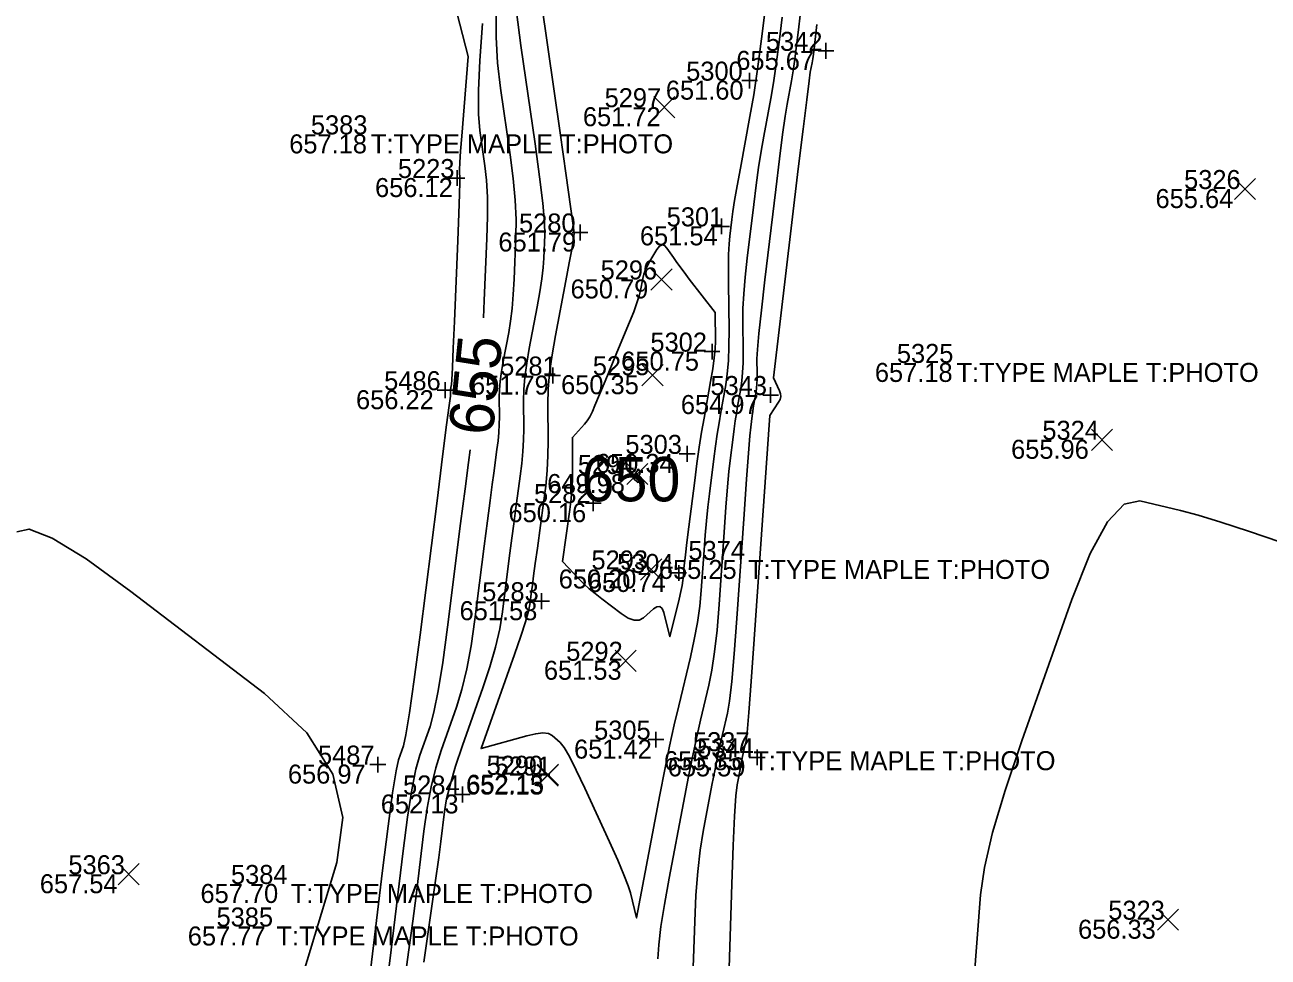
# Model space of a CAD drawing. Extents: x 2129350 to 2137777, y 657588 to 659885.
# Drawn here: x 2132733.5 to 2132812, y 658109.7 to 658168.5 of the extents above; entities that cross this region are included whole.
import ezdxf

# ---------------------------------------------------------------- set-up
doc = ezdxf.new("R2010")
doc.units = 0
for name, color, linetype in [('DT_X_Contour_Major', 7, 'Continuous'), ('DT_X_Contour_Minor', 7, 'Continuous'), ('SV_X_Random_Point', 7, 'Continuous'), ('SV_X_Shot_Marker', 7, 'Continuous'), ('SV_X_Text_Comment', 7, 'Continuous'), ('SV_X_Text_Elevation', 7, 'Continuous'), ('SV_X_Text_Name', 7, 'Continuous')]:
    doc.layers.add(name, color=color, linetype=linetype)

msp = doc.modelspace()

# ---------------------------------------------------------------- linework, layer by layer
at = {"layer": 'DT_X_Contour_Major'}
for points in [[(2132762.392, 658168.63), (2132762.23, 658166.292), (2132762.149, 658164.384), (2132762.149, 658162.907), (2132762.229, 658161.86), (2132762.549, 658159.641), (2132762.647, 658158.73), (2132762.699, 658157.661), (2132762.706, 658156.433), (2132762.668, 658155.047), (2132762.506, 658151.141), (2132762.454, 658150.038)], [(2132777.896, 658107.015), (2132778.138, 658114.28), (2132778.227, 658116.714), (2132778.313, 658118.569), (2132778.395, 658119.845), (2132778.474, 658120.541), (2132778.68, 658121.623), (2132778.753, 658122.002), (2132778.818, 658122.327), (2132778.875, 658122.597), (2132778.924, 658122.812), (2132779.045, 658123.314), (2132779.111, 658123.857), (2132779.219, 658125.111), (2132779.367, 658127.074), (2132779.557, 658129.747), (2132780.539, 658143.878), (2132781.089, 658144.707), (2132781.181, 658144.885), (2132781.223, 658145.062), (2132781.214, 658145.239), (2132781.155, 658145.416), (2132780.761, 658146.243), (2132782.335, 658159.443), (2132782.636, 658161.946), (2132782.862, 658163.798), (2132783.015, 658164.998), (2132783.093, 658165.547), (2132783.204, 658166.142), (2132783.246, 658166.39), (2132783.29, 658166.687), (2132783.336, 658167.034), (2132783.384, 658167.43), (2132783.514, 658168.553)], [(2132761.606, 658141.695), (2132761.502, 658140.89), (2132761.292, 658139.239), (2132761.014, 658137.051), (2132760.183, 658130.502), (2132759.88, 658128.268), (2132759.595, 658126.478), (2132759.328, 658125.132), (2132759.078, 658124.229), (2132758.437, 658122.414), (2132758.191, 658121.526), (2132757.934, 658120.224), (2132757.666, 658118.506), (2132757.386, 658116.373), (2132756.627, 658110.133), (2132756.351, 658107.904)], [(2132771.972, 658139.847), (2132771.923, 658139.901), (2132771.9, 658139.952), (2132771.901, 658140), (2132771.928, 658140.044), (2132772.033, 658140.159), (2132772.07, 658140.202), (2132772.101, 658140.245), (2132772.127, 658140.287), (2132772.147, 658140.329), (2132772.193, 658140.442), (2132772.211, 658140.474), (2132772.229, 658140.484), (2132772.248, 658140.474), (2132772.267, 658140.443), (2132772.32, 658140.331), (2132772.335, 658140.29), (2132772.341, 658140.25), (2132772.337, 658140.211), (2132772.325, 658140.173), (2132772.28, 658140.074), (2132772.265, 658140.034), (2132772.256, 658139.987), (2132772.25, 658139.935), (2132772.25, 658139.876), (2132772.255, 658139.711), (2132772.249, 658139.664), (2132772.227, 658139.646), (2132772.189, 658139.657), (2132772.136, 658139.698), (2132771.972, 658139.847)]]:
    msp.add_lwpolyline(points, dxfattribs=at)
at = {"layer": 'DT_X_Contour_Minor'}
for points in [[(2132755.06, 658106.715), (2132756.085, 658115.131), (2132756.436, 658117.934), (2132756.72, 658120.033), (2132756.938, 658121.426), (2132757.09, 658122.113), (2132757.406, 658123.007), (2132757.56, 658123.697), (2132757.785, 658125.096), (2132758.081, 658127.205), (2132758.448, 658130.023), (2132759.521, 658138.485), (2132759.875, 658141.269), (2132760.129, 658143.273), (2132760.285, 658144.498), (2132760.342, 658144.944), (2132760.363, 658145.094), (2132760.369, 658145.149), (2132760.374, 658145.201), (2132760.377, 658145.251), (2132760.377, 658145.298), (2132760.376, 658145.42), (2132760.378, 658145.469), (2132760.382, 658145.523), (2132760.39, 658145.582), (2132760.401, 658145.647), (2132760.436, 658145.828), (2132760.457, 658146.127), (2132760.495, 658146.89), (2132760.55, 658148.116), (2132760.621, 658149.806), (2132760.834, 658154.93), (2132760.902, 658156.622), (2132760.947, 658157.855), (2132760.969, 658158.63), (2132760.968, 658158.946), (2132760.935, 658159.176), (2132760.935, 658159.387), (2132760.959, 658159.846), (2132761.008, 658160.553), (2132761.081, 658161.508), (2132761.479, 658166.545), (2132758.858, 658176.777)], [(2132775.641, 658107.271), (2132775.796, 658111.917), (2132775.873, 658113.578), (2132775.988, 658115.078), (2132776.139, 658116.416), (2132776.328, 658117.592), (2132776.883, 658120.514), (2132777.08, 658121.536), (2132777.256, 658122.411), (2132777.41, 658123.139), (2132777.543, 658123.721), (2132777.869, 658125.075), (2132777.998, 658125.829), (2132778.139, 658127.075), (2132778.293, 658128.813), (2132778.458, 658131.043), (2132778.917, 658137.645), (2132779.072, 658139.845), (2132779.193, 658141.493), (2132779.278, 658142.589), (2132779.33, 658143.134), (2132779.42, 658143.85), (2132779.455, 658144.111), (2132779.49, 658144.358), (2132779.527, 658144.59), (2132779.564, 658144.808), (2132779.664, 658145.369), (2132779.697, 658145.598), (2132779.719, 658145.863), (2132779.731, 658146.164), (2132779.732, 658146.502), (2132779.722, 658147.452), (2132779.751, 658148.031), (2132779.844, 658149.056), (2132780.002, 658150.525), (2132780.224, 658152.44), (2132780.905, 658158.14), (2132781.141, 658160.08), (2132781.339, 658161.625), (2132781.499, 658162.774), (2132781.621, 658163.528), (2132781.897, 658165.013), (2132782.003, 658165.631), (2132782.113, 658166.373), (2132782.228, 658167.239), (2132782.347, 658168.227), (2132782.672, 658171.029)], [(2132766.109, 658169.911), (2132767.292, 658161.728), (2132767.679, 658159.031), (2132767.955, 658157.078), (2132768.119, 658155.867), (2132768.171, 658155.4), (2132768.16, 658155.146), (2132768.126, 658154.901), (2132768.03, 658154.357), (2132767.874, 658153.515), (2132767.658, 658152.373), (2132766.998, 658148.93), (2132766.782, 658147.691), (2132766.63, 658146.555), (2132766.542, 658145.523), (2132766.517, 658144.593), (2132766.535, 658142.254), (2132766.523, 658141.352), (2132766.472, 658140.402), (2132766.382, 658139.404), (2132766.254, 658138.357), (2132765.862, 658135.5), (2132765.728, 658134.525), (2132765.622, 658133.741), (2132765.542, 658133.149), (2132765.49, 658132.749), (2132765.387, 658131.938), (2132765.297, 658131.513), (2132765.104, 658130.845), (2132764.808, 658129.934), (2132764.409, 658128.781), (2132762.308, 658122.834), (2132765.187, 658123.641), (2132765.751, 658123.772), (2132766.207, 658123.818), (2132766.557, 658123.778), (2132766.799, 658123.654), (2132767.303, 658123.209), (2132767.542, 658122.904), (2132767.879, 658122.323), (2132768.315, 658121.465), (2132768.85, 658120.331), (2132770.408, 658116.938), (2132770.929, 658115.782), (2132771.325, 658114.861), (2132771.595, 658114.172), (2132771.74, 658113.718), (2132772.121, 658112.142), (2132773.596, 658119.913), (2132773.907, 658121.514), (2132774.208, 658122.985), (2132774.499, 658124.326), (2132774.78, 658125.538), (2132775.518, 658128.597), (2132775.768, 658129.721), (2132775.966, 658130.797), (2132776.111, 658131.826), (2132776.204, 658132.808), (2132776.381, 658135.364), (2132776.453, 658136.305), (2132776.534, 658137.214), (2132776.624, 658138.089), (2132776.724, 658138.931), (2132777.002, 658141.131), (2132777.108, 658141.934), (2132777.217, 658142.692), (2132777.329, 658143.405), (2132777.443, 658144.074), (2132777.752, 658145.798), (2132777.852, 658146.5), (2132777.92, 658147.315), (2132777.956, 658148.242), (2132777.961, 658149.28), (2132777.929, 658152.199), (2132777.925, 658153.207), (2132777.936, 658154.041), (2132777.961, 658154.7), (2132778.001, 658155.185), (2132778.128, 658156.247), (2132778.198, 658156.749), (2132778.313, 658157.457), (2132778.473, 658158.371), (2132778.677, 658159.492), (2132779.283, 658162.755), (2132779.516, 658164.114), (2132779.758, 658165.745), (2132780.011, 658167.648), (2132780.273, 658169.822)], [(2132763.247, 658169.43), (2132763.248, 658167.767), (2132763.34, 658166.138), (2132763.522, 658164.543), (2132764.13, 658160.337), (2132764.324, 658158.831), (2132764.451, 658157.466), (2132764.51, 658156.245), (2132764.502, 658155.165), (2132764.391, 658152.476), (2132764.338, 658151.509), (2132764.263, 658150.624), (2132764.166, 658149.821), (2132764.047, 658149.1), (2132763.7, 658147.289), (2132763.586, 658146.637), (2132763.506, 658146.039), (2132763.46, 658145.496), (2132763.447, 658145.007), (2132763.456, 658143.776), (2132763.45, 658143.301), (2132763.423, 658142.802), (2132763.376, 658142.276), (2132763.308, 658141.725), (2132763.102, 658140.222), (2132763.007, 658139.511), (2132762.875, 658138.507), (2132762.709, 658137.209), (2132762.506, 658135.617), (2132761.918, 658130.981), (2132761.679, 658129.331), (2132761.405, 658127.86), (2132761.096, 658126.566), (2132760.751, 658125.451), (2132759.784, 658122.716), (2132759.444, 658121.627), (2132759.148, 658120.415), (2132758.896, 658119.077), (2132758.688, 658117.616), (2132758.194, 658113.551), (2132757.99, 658111.933), (2132757.75, 658110.125), (2132757.473, 658108.129)], [(2132764.531, 658169.369), (2132764.816, 658167.227), (2132765.711, 658161.033), (2132766.002, 658158.931), (2132766.203, 658157.272), (2132766.315, 658156.056), (2132766.336, 658155.283), (2132766.275, 658153.811), (2132766.232, 658153.205), (2132766.147, 658152.49), (2132766.02, 658151.668), (2132765.852, 658150.737), (2132765.349, 658148.11), (2132765.184, 658147.164), (2132765.068, 658146.297), (2132765.001, 658145.509), (2132764.982, 658144.8), (2132764.996, 658143.015), (2132764.986, 658142.327), (2132764.947, 658141.602), (2132764.879, 658140.84), (2132764.781, 658140.041), (2132764.482, 658137.861), (2132764.367, 658137.018), (2132764.249, 658136.124), (2132764.125, 658135.179), (2132763.998, 658134.183), (2132763.652, 658131.459), (2132763.478, 658130.394), (2132763.216, 658129.242), (2132762.864, 658128.001), (2132762.424, 658126.674), (2132761.132, 658123.017), (2132760.697, 658121.728), (2132760.362, 658120.606), (2132760.126, 658119.649), (2132759.99, 658118.858), (2132759.76, 658116.969), (2132759.628, 658115.962), (2132759.405, 658114.355), (2132759.091, 658112.15), (2132758.686, 658109.347)], [(2132773.455, 658109.554), (2132773.519, 658110.442), (2132773.662, 658111.587), (2132773.883, 658112.987), (2132774.183, 658114.644), (2132775.086, 658119.404), (2132775.407, 658121.07), (2132775.693, 658122.496), (2132775.945, 658123.682), (2132776.162, 658124.629), (2132776.694, 658126.836), (2132776.883, 658127.775), (2132777.052, 658128.936), (2132777.202, 658130.32), (2132777.331, 658131.925), (2132777.649, 658136.504), (2132777.763, 658138.075), (2132777.863, 658139.353), (2132777.951, 658140.339), (2132778.027, 658141.032), (2132778.211, 658142.49), (2132778.282, 658143.023), (2132778.354, 658143.525), (2132778.428, 658143.998), (2132778.503, 658144.441), (2132778.708, 658145.583), (2132778.774, 658146.049), (2132778.82, 658146.589), (2132778.844, 658147.203), (2132778.846, 658147.891), (2132778.826, 658149.826), (2132778.838, 658150.619), (2132778.89, 658151.548), (2132778.981, 658152.613), (2132779.113, 658153.813), (2132779.516, 658157.194), (2132779.669, 658158.414), (2132779.826, 658159.541), (2132779.986, 658160.572), (2132780.149, 658161.51), (2132780.59, 658163.884), (2132780.759, 658164.873), (2132780.936, 658166.059), (2132781.119, 658167.443), (2132781.31, 658169.025)], [(2132768.831, 658143.322), (2132768.995, 658143.529), (2132769.161, 658143.794), (2132769.328, 658144.117), (2132769.496, 658144.497), (2132770.13, 658146.034), (2132770.878, 658147.842), (2132771.671, 658149.759), (2132771.938, 658150.423), (2132772.144, 658150.979), (2132772.289, 658151.425), (2132772.374, 658151.762), (2132772.519, 658152.514), (2132772.587, 658152.795), (2132772.683, 658153.074), (2132772.807, 658153.35), (2132772.96, 658153.623), (2132773.404, 658154.348), (2132773.569, 658154.558), (2132773.73, 658154.643), (2132773.887, 658154.605), (2132774.041, 658154.442), (2132774.446, 658153.842), (2132774.623, 658153.588), (2132774.849, 658153.278), (2132775.124, 658152.911), (2132775.448, 658152.488), (2132777.078, 658150.379), (2132777.097, 658148.533), (2132777.082, 658148.078), (2132777.026, 658147.507), (2132776.931, 658146.818), (2132776.796, 658146.012), (2132776.383, 658143.707), (2132776.23, 658142.813), (2132776.081, 658141.859), (2132775.935, 658140.845), (2132775.793, 658139.771), (2132775.421, 658136.829), (2132775.297, 658135.839), (2132775.204, 658135.074), (2132775.143, 658134.536), (2132775.113, 658134.223), (2132775.076, 658133.691), (2132775.049, 658133.453), (2132774.994, 658133.137), (2132774.912, 658132.743), (2132774.803, 658132.272), (2132774.23, 658129.894), (2132773.835, 658131.421), (2132773.731, 658131.68), (2132773.589, 658131.805), (2132773.408, 658131.795), (2132773.188, 658131.65), (2132772.55, 658131.083), (2132772.284, 658130.941), (2132771.962, 658130.938), (2132771.585, 658131.076), (2132771.153, 658131.354), (2132769.928, 658132.282), (2132769.497, 658132.617), (2132769.122, 658132.929), (2132768.804, 658133.217), (2132768.542, 658133.481), (2132767.451, 658134.658), (2132767.899, 658137.923), (2132767.983, 658138.595), (2132768.042, 658139.21), (2132768.075, 658139.769), (2132768.084, 658140.272), (2132768.067, 658142.488), (2132768.831, 658143.322)], [(2132812.808, 658135.862), (2132810.758, 658136.565), (2132809.018, 658137.133), (2132807.588, 658137.566), (2132806.469, 658137.864), (2132803.9, 658138.479), (2132802.908, 658138.262), (2132801.861, 658137.15), (2132800.759, 658135.144), (2132799.601, 658132.242), (2132796.439, 658123.312), (2132795.387, 658120.192), (2132794.603, 658117.531), (2132794.086, 658115.33), (2132793.837, 658113.587), (2132793.419, 658108.075)], [(2132750.842, 658107.853), (2132753.196, 658115.628), (2132753.573, 658118.482), (2132752.937, 658121.212), (2132751.29, 658123.818), (2132748.629, 658126.301), (2132740.185, 658132.756), (2132737.36, 658134.807), (2132735.217, 658136.12), (2132733.758, 658136.694), (2132732.981, 658136.529)]]:
    msp.add_lwpolyline(points, dxfattribs=at)
at = {"layer": 'SV_X_Random_Point'}
for p, q in [((2132773.205, 658162.671), (2132774.539, 658164.005)), ((2132773.205, 658164.005), (2132774.539, 658162.671)), ((2132809.873, 658157.502), (2132811.207, 658158.838)), ((2132809.873, 658158.838), (2132811.207, 658157.502)), ((2132773.031, 658151.794), (2132774.365, 658153.129)), ((2132773.031, 658153.129), (2132774.365, 658151.794)), ((2132772.461, 658145.747), (2132773.795, 658147.081)), ((2132772.461, 658147.081), (2132773.795, 658145.747)), ((2132800.838, 658141.667), (2132802.172, 658143.002)), ((2132800.838, 658143.002), (2132802.172, 658141.667)), ((2132771.507, 658139.505), (2132772.841, 658140.84)), ((2132771.507, 658140.84), (2132772.841, 658139.505)), ((2132772.376, 658133.478), (2132773.71, 658134.813)), ((2132772.376, 658134.813), (2132773.71, 658133.478)), ((2132770.771, 658127.711), (2132772.105, 658129.046)), ((2132770.771, 658129.046), (2132772.105, 658127.711)), ((2132765.829, 658120.461), (2132767.163, 658121.796)), ((2132765.829, 658121.796), (2132767.163, 658120.461)), ((2132765.857, 658120.512), (2132767.191, 658121.848)), ((2132765.857, 658121.848), (2132767.191, 658120.512)), ((2132739.385, 658114.23), (2132740.719, 658115.566)), ((2132739.385, 658115.566), (2132740.719, 658114.23)), ((2132805.01, 658111.357), (2132806.344, 658112.693)), ((2132805.01, 658112.693), (2132806.344, 658111.357))]:
    msp.add_line(p, q, dxfattribs=at)
at = {"layer": 'SV_X_Shot_Marker'}
for p, q in [((2132784.078, 658167.397), (2132784.078, 658166.397)), ((2132783.578, 658166.897), (2132784.578, 658166.897)), ((2132784.078, 658166.897), (2132784.078, 658166.897)), ((2132778.76, 658165.016), (2132779.76, 658165.016)), ((2132779.26, 658165.516), (2132779.26, 658164.516)), ((2132779.26, 658165.016), (2132779.26, 658165.016)), ((2132760.785, 658159.365), (2132760.785, 658158.365)), ((2132760.285, 658158.865), (2132761.285, 658158.865)), ((2132760.785, 658158.865), (2132760.785, 658158.865)), ((2132777.492, 658156.314), (2132777.492, 658155.314)), ((2132768.054, 658155.425), (2132769.054, 658155.425)), ((2132768.554, 658155.925), (2132768.554, 658154.925)), ((2132768.554, 658155.425), (2132768.554, 658155.425)), ((2132776.992, 658155.814), (2132777.992, 658155.814)), ((2132777.492, 658155.814), (2132777.492, 658155.814)), ((2132776.889, 658148.402), (2132776.889, 658147.402)), ((2132776.389, 658147.902), (2132777.389, 658147.902)), ((2132776.889, 658147.902), (2132776.889, 658147.902)), ((2132766.825, 658146.892), (2132766.825, 658145.892)), ((2132766.325, 658146.392), (2132767.325, 658146.392)), ((2132766.825, 658146.392), (2132766.825, 658146.392)), ((2132759.537, 658145.466), (2132760.537, 658145.466)), ((2132760.037, 658145.966), (2132760.037, 658144.966)), ((2132760.037, 658145.466), (2132760.037, 658145.466)), ((2132780.587, 658145.662), (2132780.587, 658144.662)), ((2132780.087, 658145.162), (2132781.087, 658145.162)), ((2132780.587, 658145.162), (2132780.587, 658145.162)), ((2132774.817, 658141.445), (2132775.817, 658141.445)), ((2132775.317, 658141.945), (2132775.317, 658140.945)), ((2132775.317, 658141.445), (2132775.317, 658141.445)), ((2132768.889, 658138.333), (2132769.889, 658138.333)), ((2132769.389, 658138.833), (2132769.389, 658137.833)), ((2132769.389, 658138.333), (2132769.389, 658138.333)), ((2132774.78, 658134.423), (2132774.78, 658133.423)), ((2132774.28, 658133.923), (2132775.28, 658133.923)), ((2132774.78, 658133.923), (2132774.78, 658133.923)), ((2132765.623, 658132.141), (2132766.623, 658132.141)), ((2132766.123, 658132.641), (2132766.123, 658131.641)), ((2132766.123, 658132.141), (2132766.123, 658132.141)), ((2132772.843, 658123.399), (2132773.843, 658123.399)), ((2132773.343, 658123.899), (2132773.343, 658122.899)), ((2132773.343, 658123.399), (2132773.343, 658123.399)), ((2132779.738, 658122.777), (2132779.738, 658121.777)), ((2132755.283, 658121.821), (2132756.283, 658121.821)), ((2132755.783, 658122.321), (2132755.783, 658121.321)), ((2132755.783, 658121.821), (2132755.783, 658121.821)), ((2132779.238, 658122.277), (2132780.238, 658122.277)), ((2132779.738, 658122.277), (2132779.738, 658122.277)), ((2132761.12, 658120.436), (2132761.12, 658119.436)), ((2132760.62, 658119.936), (2132761.62, 658119.936)), ((2132761.12, 658119.936), (2132761.12, 658119.936))]:
    msp.add_line(p, q, dxfattribs=at)

# ---------------------------------------------------------------- texts
at = {"layer": 'DT_X_Contour_Major'}
msp.add_text('655', height=2.8, rotation=84.19206, dxfattribs=at).set_placement((2132763.025, 658142.541))
msp.add_text('650', height=2.8, dxfattribs=at).set_placement((2132768.643, 658138.447))
at = {"layer": 'SV_X_Text_Comment'}
for p in [(2132755.347, 658160.424), (2132792.327, 658145.989), (2132779.153, 658133.547), (2132779.493, 658121.469), (2132750.291, 658113.083), (2132749.387, 658110.397)]:
    msp.add_text('T:TYPE MAPLE T:PHOTO', height=1.2, dxfattribs=at).set_placement(p)
at = {"layer": 'SV_X_Text_Elevation'}
for s, p in [('655.67', (2132778.419, 658165.697)), ('651.60', (2132773.97, 658163.816)), ('651.72', (2132768.733, 658162.138)), ('657.18', (2132750.189, 658160.424)), ('656.12', (2132755.608, 658157.665)), ('655.64', (2132804.89, 658156.97)), ('651.79', (2132763.396, 658154.225)), ('651.54', (2132772.334, 658154.614)), ('650.79', (2132767.953, 658151.262)), ('650.75', (2132771.154, 658146.702)), ('657.18', (2132787.169, 658145.989)), ('651.79', (2132761.667, 658145.192)), ('650.35', (2132767.355, 658145.214)), ('656.22', (2132754.406, 658144.266)), ('654.97', (2132774.918, 658143.962)), ('655.96', (2132795.77, 658141.135)), ('650.34', (2132769.554, 658140.245)), ('649.98', (2132766.477, 658138.973)), ('650.16', (2132764.033, 658137.133)), ('655.25', (2132773.531, 658133.547)), ('650.20', (2132767.204, 658132.946)), ('650.74', (2132769.054, 658132.723)), ('651.58', (2132760.946, 658130.941)), ('651.53', (2132766.27, 658127.179)), ('651.42', (2132768.175, 658122.199)), ('655.85', (2132773.852, 658121.469)), ('656.97', (2132750.105, 658120.621)), ('655.59', (2132774.088, 658121.077)), ('652.13', (2132761.347, 658119.929)), ('652.15', (2132761.375, 658119.98)), ('652.13', (2132755.971, 658118.736)), ('657.54', (2132734.44, 658113.698)), ('657.70', (2132744.584, 658113.083)), ('657.77', (2132743.784, 658110.397)), ('656.33', (2132799.999, 658110.825))]:
    msp.add_text(s, height=1.2, dxfattribs=at).set_placement(p)
at = {"layer": 'SV_X_Text_Name'}
for s, p in [('5342', (2132780.289, 658166.897)), ('5300', (2132775.254, 658165.016)), ('5297', (2132770.102, 658163.338)), ('5383', (2132751.558, 658161.624)), ('5223', (2132757.053, 658158.865)), ('5326', (2132806.695, 658158.17)), ('5301', (2132774.024, 658155.814)), ('5280', (2132764.699, 658155.425)), ('5296', (2132769.853, 658152.462)), ('5302', (2132772.996, 658147.902)), ('5325', (2132788.557, 658147.189)), ('5281', (2132763.508, 658146.392)), ('5295', (2132769.358, 658146.414)), ('5486', (2132756.182, 658145.466)), ('5343', (2132776.789, 658145.162)), ('5324', (2132797.745, 658142.335)), ('5303', (2132771.415, 658141.445)), ('5294', (2132768.414, 658140.173)), ('5282', (2132765.647, 658138.333)), ('5374', (2132775.393, 658134.747)), ('5293', (2132769.273, 658134.146)), ('5304', (2132770.887, 658133.923)), ('5283', (2132762.372, 658132.141)), ('5292', (2132767.678, 658128.379)), ('5305', (2132769.441, 658123.399)), ('5337', (2132775.685, 658122.669)), ('5344', (2132775.949, 658122.277)), ('5487', (2132752.004, 658121.821)), ('5290', (2132762.65, 658121.18)), ('5291', (2132763.16, 658121.129)), ('5284', (2132757.378, 658119.936)), ('5363', (2132736.244, 658114.898)), ('5384', (2132746.512, 658114.283)), ('5323', (2132801.907, 658112.025)), ('5385', (2132745.598, 658111.597))]:
    msp.add_text(s, height=1.2, dxfattribs=at).set_placement(p)

doc.saveas('drawing.dxf')
